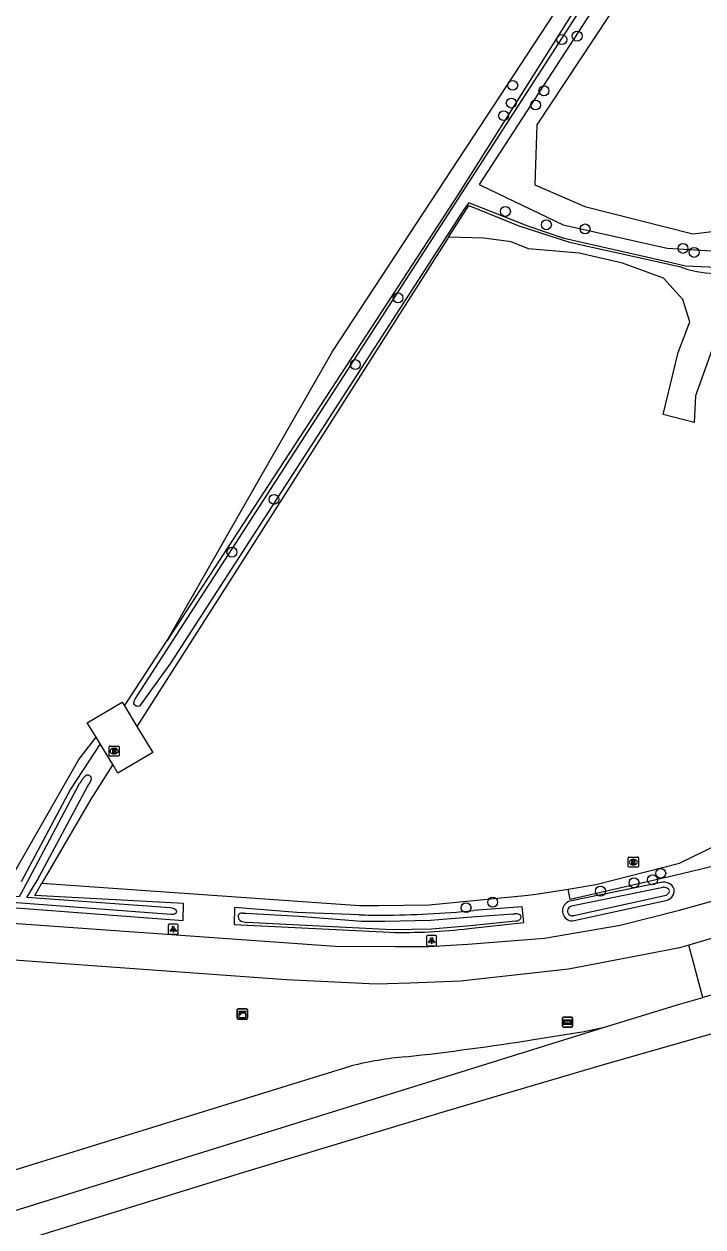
# Model space of a CAD drawing. Extents: x 162722 to 165099, y 384721 to 386283.
# Drawn here: x 164435.6 to 164502.3, y 385061.5 to 385179.6 of the extents above; entities that cross this region are included whole.
import ezdxf

# ---------------------------------------------------------------- set-up
doc = ezdxf.new("R2010")
doc.units = 0
for name, color, linetype in [('IMGEO_Boom', 7, 'Continuous'), ('IMGEO_Brandkraan', 7, 'Continuous'), ('IMGEO_Fietspad_gesloten', 7, 'Continuous'), ('IMGEO_Gemengd_bos', 7, 'Continuous'), ('IMGEO_Grasland_agrarisch', 7, 'Continuous'), ('IMGEO_Grasland_overig', 7, 'Continuous'), ('IMGEO_Groenvoorziening', 7, 'Continuous'), ('IMGEO_Kast', 7, 'Continuous'), ('IMGEO_Lichtpunt', 7, 'Continuous'), ('IMGEO_Rijbaan_lokaal_open', 7, 'Continuous'), ('IMGEO_Rijbaan_regionaal_gesloten', 7, 'Continuous'), ('IMGEO_Rioolput', 7, 'Continuous'), ('IMGEO_Voetpad_open', 7, 'Continuous'), ('IMGEO_Waterloop', 7, 'Continuous'), ('IMGEO_Wegwijzer', 7, 'Continuous')]:
    doc.layers.add(name, color=color, linetype=linetype)

msp = doc.modelspace()

# ---------------------------------------------------------------- linework, layer by layer
at = {"layer": 'IMGEO_Boom'}
for centre in [(164488.44, 385178.06), (164489.96, 385178.4), (164483.62, 385173.57), (164486.69, 385173.03), (164483.48, 385171.83), (164485.87, 385171.64), (164482.73, 385170.59), (164482.9, 385161.19), (164486.93, 385159.88), (164490.73, 385159.47), (164500.35, 385157.56), (164501.44, 385157.17), (164472.35, 385152.7), (164468.16, 385146.15), (164460.17, 385132.92), (164456.04, 385127.74), (164498.16, 385096.21), (164495.54, 385095.28), (164497.36, 385095.58), (164492.24, 385094.46), (164479.04, 385092.84), (164481.65, 385093.38)]:
    msp.add_circle(centre, 0.489, dxfattribs=at)
at = {"layer": 'IMGEO_Brandkraan'}
for p, q in [((164443.96, 385107.79), (164443.96, 385108.64)), ((164444.03, 385108.71), (164444.89, 385108.71)), ((164444.45, 385108.49), (164444.47, 385108.49)), ((164444.96, 385108.64), (164444.96, 385107.79)), ((164444.89, 385107.71), (164444.03, 385107.71)), ((164444.47, 385107.93), (164444.45, 385107.93))]:
    msp.add_line(p, q, dxfattribs=at)
for points in [[(164443.96, 385107.79), (164443.96, 385108.64)], [(164444.03, 385108.71), (164444.89, 385108.71)], [(164444.31, 385108.41), (164444.31, 385108.01), (164444.52, 385108.01)], [(164444.54, 385108.41), (164444.31, 385108.41)], [(164444.49, 385108.33), (164444.43, 385108.33), (164444.43, 385108.26)], [(164444.43, 385108.26), (164444.49, 385108.26)], [(164444.96, 385108.64), (164444.96, 385107.79)], [(164444.89, 385107.71), (164444.03, 385107.71)], [(164444.5, 385108.18), (164444.43, 385108.18), (164444.43, 385108.1)], [(164444.43, 385108.1), (164444.5, 385108.1)]]:
    msp.add_lwpolyline(points, dxfattribs=at)
for centre, radius, start, end in [((164444.04, 385108.64), 0.0765, 91.552, 178.448), ((164444.04, 385108.64), 0.0765, 91.552, 178.448), ((164444.49, 385108.29), 0.0379, 267.8285, 90.9355), ((164444.54, 385108.27), 0.145, 59.4692, 91.5367), ((164444.57, 385108.31), 0.0922, 285.5137, 58.1501), ((164444.88, 385108.64), 0.0765, 1.552, 88.448), ((164444.88, 385108.64), 0.0765, 1.552, 88.448), ((164444.04, 385107.79), 0.0765, 181.552, 268.448), ((164444.04, 385107.79), 0.0765, 181.552, 268.448), ((164444.5, 385108.14), 0.0404, 269.8759, 90.5077), ((164444.53, 385108.26), 0.251, 268.6676, 293.5347), ((164444.57, 385108.12), 0.105, 301.3115, 78.989), ((164444.88, 385107.79), 0.0765, 271.552, 358.448), ((164444.88, 385107.79), 0.0765, 271.552, 358.448)]:
    msp.add_arc(centre, radius, start, end, dxfattribs=at)
for centre, major_axis, ratio, start_param, end_param in [((164444.45, 385108.21), (-0.387, 0.002), 0.722429, 4.712389, 7.853982), ((164444.47, 385108.21), (-0.39, 0.002), 0.717154, 1.570796, 4.712389)]:
    msp.add_ellipse(centre, major_axis=major_axis, ratio=ratio, start_param=start_param, end_param=end_param, dxfattribs=at)
at = {"layer": 'IMGEO_Fietspad_gesloten'}
for points in [[(164427.55, 385091.82), (164466.18, 385089.05), (164472.1, 385089.03), (164475.35, 385089.02), (164479.2, 385089.25), (164486.74, 385089.84), (164494.18, 385091.11), (164500, 385092.58), (164511.04, 385095.66), (164514.1, 385096.54), (164524.13, 385099.28), (164531.23, 385101.23), (164540.12, 385103.54), (164546.15, 385105.23), (164548.75, 385106.01), (164555.19, 385108.1), (164561.73, 385110.36), (164564.58, 385111.67)], [(164555.66, 385104.75), (164550.14, 385102.97), (164542.09, 385100.75), (164513.7, 385092.94), (164500.93, 385089.15)], [(164500.93, 385089.15), (164500, 385088.89), (164496.63, 385088.23), (164489.09, 385086.79), (164478.49, 385085.61), (164473.51, 385085.43), (164470.22, 385085.32), (164461.35, 385085.77), (164423.75, 385088.46), (164416.4, 385088.48), (164409.85, 385087.95), (164405.54, 385087.47), (164401.28, 385086.6), (164397.12, 385085.36), (164395.86, 385084.9)]]:
    msp.add_lwpolyline(points, dxfattribs=at)
at = {"layer": 'IMGEO_Gemengd_bos'}
for points in [[(164489.07, 385094.67), (164491.8, 385095.1), (164500, 385097.2), (164504.3, 385099.32), (164506.32, 385099.9), (164513.71, 385102.12), (164549.87, 385109.36)], [(164550.38, 385108.09), (164503.52, 385096.96), (164499.42, 385095.98), (164489.28, 385093.65), (164489.07, 385094.67)]]:
    msp.add_lwpolyline(points, dxfattribs=at)
at = {"layer": 'IMGEO_Grasland_agrarisch'}
for points in [[(164531.22, 385243.44), (164531.74, 385241.6), (164526.83, 385233.31), (164498.73, 385188.95), (164485.98, 385169.69), (164485.8, 385163.8), (164490.72, 385161.68), (164501.32, 385159), (164509.3, 385159.94), (164521.77, 385179.53), (164552.25, 385227.42), (164554.01, 385226.33), (164522.73, 385177.12), (164516.97, 385168.04)], [(164477.31, 385158.65), (164457.03, 385126.82), (164446.71, 385110.62)], [(164445.49, 385112.64), (164449.68, 385119.07)], [(164444.33, 385106.88), (164442.17, 385103.49), (164437.36, 385095.23)], [(164437.36, 385095.23), (164468.58, 385093.05), (164470.43, 385093.07), (164475.41, 385093.11), (164485.15, 385094.06), (164486.11, 385094.21), (164489.07, 385094.67)]]:
    msp.add_lwpolyline(points, dxfattribs=at)
at = {"layer": 'IMGEO_Grasland_overig'}
for points in [[(164449.68, 385119.07), (164459.66, 385136.54), (164465.93, 385147.43), (164481.11, 385170.59), (164511.51, 385216.92), (164529.1, 385242.85)], [(164529.1, 385242.85), (164508.96, 385211.51), (164500, 385197.33), (164478.28, 385162.93), (164456.16, 385129.01), (164449.68, 385119.07)], [(164477.31, 385158.65), (164479.31, 385161.78), (164484.23, 385159.77), (164489.2, 385158.17), (164500, 385155.77), (164500.84, 385155.48), (164501.7, 385155.28), (164502.57, 385155.15), (164503.45, 385155.1), (164504.33, 385155.13), (164505.21, 385155.23)], [(164513.05, 385154.3), (164509.92, 385154.2), (164505.29, 385153.42), (164501.59, 385143.1), (164501.46, 385140.46), (164498.41, 385141.25), (164499.87, 385147.33), (164501.01, 385150.34), (164500.32, 385152.53), (164498.42, 385154.65), (164494.4, 385156.1), (164490.16, 385157.1), (164485.18, 385157.52), (164483.46, 385158.22), (164480.78, 385158.56), (164477.31, 385158.65)], [(164434.18, 385095.46), (164441, 385107.38), (164442.69, 385109.58)], [(164443.08, 385108.94), (164440.17, 385104.48), (164435.33, 385095.38)]]:
    msp.add_lwpolyline(points, dxfattribs=at)
at = {"layer": 'IMGEO_Groenvoorziening'}
for points in [[(164498.37, 385095.35), (164489.24, 385093.49)], [(164412.09, 385093.27), (164419.12, 385093.47), (164426.16, 385093.48), (164451.25, 385091.58), (164451.29, 385093.25), (164436.66, 385094.04), (164437.36, 385095.23)], [(164479.32, 385090.8), (164484.71, 385091.39), (164484.54, 385092.92)], [(164484.54, 385092.92), (164479.77, 385092.55)], [(164489.66, 385091.57), (164498.66, 385093.54)], [(164498.66, 385093.54), (164498.78, 385093.58), (164498.92, 385093.64)], [(164468.55, 385092.13), (164462.41, 385092.36), (164456.28, 385092.85), (164456.27, 385091.19), (164471.55, 385090.43)], [(164502.3, 385084.03), (164500.93, 385089.15)]]:
    msp.add_lwpolyline(points, dxfattribs=at)
for centre, radius, start, end in [((164498.41, 385094.07), 1.29, 49.333, 91.8551), ((164498.53, 385094.53), 0.973, 293.5833, 340.3014), ((164498.74, 385094.48), 0.76, 338.6209, 47.5779), ((164489.48, 385092.53), 0.967, 136.8737, 204.95), ((164489.79, 385092.14), 1.46, 111.917, 133.9239), ((164470.59, 385185.46), 93.35, 268.747, 270.1507), ((164470.56, 385188.13), 96.02, 270.1652, 275.502), ((164489.45, 385092.45), 0.906, 201.073, 283.477), ((164472.97, 385141.88), 51.47, 268.422, 277.0895)]:
    msp.add_arc(centre, radius, start, end, dxfattribs=at)
at = {"layer": 'IMGEO_Kast'}
for p, q in [((164456.56, 385081.97), (164456.56, 385082.82)), ((164456.56, 385082.82), (164456.56, 385081.97)), ((164456.64, 385082.9), (164457.48, 385082.9)), ((164457.48, 385082.9), (164456.64, 385082.9)), ((164457.56, 385082.83), (164457.56, 385081.98)), ((164457.56, 385081.98), (164457.56, 385082.83)), ((164457.49, 385081.9), (164456.65, 385081.9)), ((164456.65, 385081.9), (164457.49, 385081.9))]:
    msp.add_line(p, q, dxfattribs=at)
for points in [[(164456.76, 385082.69), (164457.36, 385082.69), (164457.36, 385082.6), (164456.76, 385082.6), (164456.76, 385082.69)], [(164456.76, 385082.52), (164457.36, 385082.52), (164457.36, 385082.03), (164456.76, 385082.03), (164456.76, 385082.52)]]:
    msp.add_lwpolyline(points, dxfattribs=at)
msp.add_circle((164456.84, 385082.36), 0.0377, dxfattribs=at)
for centre, start, end in [((164456.64, 385082.82), 92.4484, 184.2845), ((164456.64, 385082.82), 92.4484, 184.2845), ((164457.49, 385082.82), 2.4484, 94.2845), ((164457.49, 385082.82), 2.4484, 94.2845), ((164456.64, 385081.98), 182.4484, 274.2845), ((164456.64, 385081.98), 182.4484, 274.2845), ((164457.49, 385081.98), 272.4484, 4.2845), ((164457.49, 385081.98), 272.4484, 4.2845)]:
    msp.add_arc(centre, 0.0779, start, end, dxfattribs=at)
at = {"layer": 'IMGEO_Lichtpunt'}
for p, q in [((164449.77, 385091.13), (164449.77, 385090.32)), ((164449.77, 385091.13), (164449.77, 385090.32)), ((164450.67, 385091.23), (164449.87, 385091.23)), ((164450.67, 385091.23), (164449.87, 385091.23)), ((164450.77, 385090.32), (164450.77, 385091.13)), ((164450.77, 385090.32), (164450.77, 385091.13)), ((164449.87, 385090.23), (164450.67, 385090.23)), ((164449.87, 385090.23), (164450.67, 385090.23)), ((164475.16, 385090.01), (164475.16, 385089.2)), ((164475.16, 385090.01), (164475.16, 385089.2)), ((164476.06, 385090.1), (164475.25, 385090.1)), ((164476.06, 385090.1), (164475.25, 385090.1)), ((164476.15, 385089.2), (164476.15, 385090.01)), ((164476.15, 385089.2), (164476.15, 385090.01)), ((164475.25, 385089.1), (164476.06, 385089.1)), ((164475.25, 385089.1), (164476.06, 385089.1))]:
    msp.add_line(p, q, dxfattribs=at)
for points in [[(164450.15, 385090.79), (164450.18, 385090.77), (164450, 385090.5), (164449.96, 385090.53), (164450.15, 385090.79)], [(164450.25, 385090.75), (164450.29, 385090.75), (164450.29, 385090.42), (164450.25, 385090.42), (164450.25, 385090.75)], [(164450.36, 385090.77), (164450.4, 385090.79), (164450.58, 385090.53), (164450.54, 385090.5), (164450.36, 385090.77)], [(164475.53, 385089.67), (164475.57, 385089.64), (164475.38, 385089.38), (164475.34, 385089.41), (164475.53, 385089.67)], [(164475.63, 385089.62), (164475.68, 385089.62), (164475.68, 385089.3), (164475.63, 385089.3), (164475.63, 385089.62)], [(164475.74, 385089.64), (164475.78, 385089.67), (164475.97, 385089.41), (164475.93, 385089.38), (164475.74, 385089.64)]]:
    msp.add_lwpolyline(points, dxfattribs=at)
for centre in [(164450.27, 385090.93), (164475.66, 385089.8)]:
    msp.add_circle(centre, 0.0994, dxfattribs=at)
for centre, start, end in [((164449.87, 385091.13), 90, 180), ((164449.87, 385091.13), 90, 180), ((164450.67, 385091.13), 0, 90), ((164450.67, 385091.13), 0, 90), ((164449.87, 385090.32), 180, 270), ((164449.87, 385090.32), 180, 270), ((164450.67, 385090.32), 270, 0), ((164450.67, 385090.32), 270, 360), ((164475.25, 385090.01), 90, 180), ((164475.25, 385090.01), 90, 180), ((164476.06, 385090.01), 0, 90), ((164476.06, 385090.01), 0, 90), ((164475.25, 385089.2), 180, 270), ((164475.25, 385089.2), 180, 270), ((164476.06, 385089.2), 270, 0), ((164476.06, 385089.2), 270, 360)]:
    msp.add_arc(centre, 0.0946, start, end, dxfattribs=at)
at = {"layer": 'IMGEO_Rijbaan_lokaal_open'}
for points in [[(164485.68, 385079.89), (164490.65, 385080.68), (164492.63, 385081.1)], [(164408.44, 385066.26), (164422.42, 385063.31), (164427.28, 385064.81), (164429.6, 385065.53), (164467.75, 385077.3)]]:
    msp.add_lwpolyline(points, dxfattribs=at)
for centre, radius, start, end in [((164442.43, 385355.2), 278.69, 276.3194, 278.9278), ((164476.79, 385040.26), 38.13, 95.5444, 103.7165)]:
    msp.add_arc(centre, radius, start, end, dxfattribs=at)
at = {"layer": 'IMGEO_Rijbaan_regionaal_gesloten'}
for points in [[(164567.78, 385098.14), (164541.95, 385091.26), (164511.56, 385082.86), (164492.64, 385077.43), (164476.98, 385072.82), (164457.59, 385066.98), (164438.07, 385060.94), (164422.97, 385056.11), (164407.27, 385050.93), (164384.53, 385043.32), (164369.31, 385038.04), (164348.78, 385030.78), (164334.91, 385025.82), (164323.86, 385021.71), (164309.26, 385016.25), (164297.07, 385011.61), (164282.07, 385005.86), (164264.32, 384998.78), (164263.33, 384998.39)], [(164544.44, 385095.48), (164537.49, 385093.62), (164531.74, 385092.08), (164526.45, 385090.65), (164518.2, 385088.33), (164502.3, 385084.03)], [(164492.63, 385081.1), (164500, 385083.38), (164502.3, 385084.03)], [(164408.48, 385055.03), (164408.5, 385054.96), (164408.8, 385055.07), (164477.09, 385076.28), (164492.63, 385081.1)]]:
    msp.add_lwpolyline(points, dxfattribs=at)
at = {"layer": 'IMGEO_Rioolput'}
for p, q in [((164494.97, 385096.89), (164494.97, 385097.74)), ((164495.04, 385097.81), (164495.9, 385097.81)), ((164495.97, 385097.74), (164495.97, 385096.89)), ((164495.9, 385096.81), (164495.04, 385096.81)), ((164495.48, 385097.03), (164495.45, 385097.03)), ((164495.46, 385097.59), (164495.48, 385097.59))]:
    msp.add_line(p, q, dxfattribs=at)
for points in [[(164494.97, 385096.89), (164494.97, 385097.74)], [(164495.04, 385097.81), (164495.9, 385097.81)], [(164495.97, 385097.74), (164495.97, 385096.89)], [(164495.9, 385096.81), (164495.04, 385096.81)], [(164495.56, 385097.51), (164495.3, 385097.51), (164495.3, 385097.11)], [(164495.3, 385097.11), (164495.43, 385097.11), (164495.43, 385097.28), (164495.44, 385097.28)], [(164495.48, 385097.43), (164495.43, 385097.43), (164495.43, 385097.35)], [(164495.43, 385097.35), (164495.48, 385097.35)], [(164495.49, 385097.25), (164495.56, 385097.11), (164495.7, 385097.11), (164495.63, 385097.24)]]:
    msp.add_lwpolyline(points, dxfattribs=at)
for centre, radius, start, end in [((164495.04, 385097.74), 0.0765, 91.552, 178.448), ((164495.04, 385097.74), 0.0765, 91.552, 178.448), ((164495.89, 385097.74), 0.0765, 1.552, 88.448), ((164495.89, 385097.74), 0.0765, 1.552, 88.448), ((164495.04, 385096.89), 0.0765, 181.552, 268.448), ((164495.04, 385096.89), 0.0765, 181.552, 268.448), ((164495.44, 385097.22), 0.0533, 26.0293, 88.6989), ((164495.49, 385097.34), 0.0964, 77.0061, 93.1865), ((164495.47, 385097.54), 0.19, 274.7715, 282.9687), ((164495.5, 385097.39), 0.0378, 276.6634, 79.6772), ((164495.56, 385097.4), 0.109, 350.3612, 89.416), ((164495.55, 385097.4), 0.112, 277.5842, 350.9817), ((164495.54, 385097.19), 0.108, 29.5134, 73.7905), ((164495.89, 385096.89), 0.0765, 271.552, 358.448), ((164495.89, 385096.89), 0.0765, 271.552, 358.448)]:
    msp.add_arc(centre, radius, start, end, dxfattribs=at)
for centre, major_axis, ratio, start_param, end_param in [((164495.46, 385097.31), (-0.387, 0.002), 0.722429, 4.712389, 7.853982), ((164495.48, 385097.31), (-0.39, 0.002), 0.717154, 1.570796, 4.712389)]:
    msp.add_ellipse(centre, major_axis=major_axis, ratio=ratio, start_param=start_param, end_param=end_param, dxfattribs=at)
at = {"layer": 'IMGEO_Voetpad_open'}
for points in [[(164442.69, 385109.58), (164441.83, 385111), (164445.26, 385113.02), (164445.49, 385112.64)], [(164445.49, 385112.64), (164446.71, 385110.62)], [(164446.71, 385110.62), (164448.27, 385108.07), (164444.83, 385106.05), (164444.33, 385106.88)], [(164443.08, 385108.94), (164442.69, 385109.58)], [(164444.33, 385106.88), (164443.08, 385108.94)]]:
    msp.add_lwpolyline(points, dxfattribs=at)
at = {"layer": 'IMGEO_Waterloop'}
for points in [[(164530.49, 385240.82), (164490.91, 385180.09), (164480.32, 385163.83)], [(164505.25, 385155.62), (164500.61, 385155.83), (164499.22, 385156.15), (164488.67, 385158.53), (164485.19, 385159.7), (164479.3, 385162.02), (164478.87, 385161.47), (164450, 385116.84), (164446.97, 385112.63), (164446.74, 385112.58), (164446.63, 385112.62), (164446.48, 385112.74), (164446.41, 385112.86), (164446.43, 385113.09), (164446.5, 385113.28), (164528.15, 385239.6)], [(164480.32, 385163.83), (164480.51, 385163.74), (164488.58, 385159.87), (164498.8, 385157.59), (164503.73, 385157.28), (164504.44, 385157.3)], [(164441.04, 385105.01), (164435.79, 385095.13), (164435.14, 385093.92), (164425.13, 385094.64), (164419.28, 385094.73), (164413.44, 385094.46), (164407.64, 385093.81), (164401.37, 385092.63), (164395.04, 385091.14), (164389.16, 385089.12), (164386.52, 385088.31), (164383.96, 385087.35), (164369.19, 385082.3), (164343.71, 385073.58)], [(164450.16, 385092.79), (164449.96, 385092.82), (164435.9, 385093.84), (164436.91, 385095.5), (164441.84, 385104.75), (164441.98, 385104.93), (164442.1, 385105.12), (164442.18, 385105.29), (164442.23, 385105.46), (164442.21, 385105.62), (164442.16, 385105.71), (164441.96, 385105.85), (164441.79, 385105.84), (164441.63, 385105.75)], [(164489.21, 385092.91), (164489.31, 385092.97), (164489.41, 385093.02), (164498.39, 385094.86)], [(164498.99, 385094.54), (164498.99, 385094.39), (164498.93, 385094.27), (164498.87, 385094.2), (164498.79, 385094.13), (164498.71, 385094.04), (164489.61, 385092.05)], [(164343.79, 385073.17), (164394.11, 385090.29), (164400, 385091.87), (164405.99, 385093.04), (164412.05, 385093.79), (164419.12, 385093.99), (164426.18, 385094), (164450.05, 385092.2), (164450.16, 385092.2)], [(164450.47, 385092.26), (164450.56, 385092.34), (164450.61, 385092.45), (164450.6, 385092.51), (164450.55, 385092.59)], [(164456.64, 385091.97), (164456.68, 385092.14), (164456.74, 385092.21)], [(164457.14, 385092.31), (164457.28, 385092.31), (164457.41, 385092.29), (164462.6, 385092), (164468.75, 385091.53), (164471.05, 385091.51), (164475.54, 385091.63), (164480.01, 385091.96), (164483.68, 385092.24)], [(164483.68, 385092.24), (164483.79, 385092.25)], [(164489.06, 385092.31), (164489.03, 385092.43), (164489.02, 385092.54)], [(164489.61, 385092.05), (164489.49, 385092.04)], [(164483.9, 385091.53), (164479.49, 385091.05), (164475.64, 385090.72), (164471.77, 385090.68), (164457.47, 385091.39)]]:
    msp.add_lwpolyline(points, dxfattribs=at)
for centre, radius, start, end in [((164446.22, 385101.74), 6.12, 142.0674, 147.6988), ((164442.67, 385104.5), 1.63, 129.806, 141.8546), ((164498.38, 385093.89), 0.968, 64.3913, 89.2693), ((164498.63, 385094.42), 0.387, 18.8425, 63.4191), ((164489.44, 385092.56), 0.424, 122.8202, 181.8416), ((164450.03, 385092.04), 0.762, 46.325, 79.8454), ((164450.17, 385092.92), 0.725, 269.1407, 294.2626), ((164457.17, 385092), 0.53, 183.1322, 244.5998), ((164457.12, 385091.62), 0.695, 87.5274, 122.477), ((164483.86, 385091.11), 1.14, 68.8268, 93.4845), ((164484.08, 385091.95), 0.365, 299.2126, 352.633), ((164484.17, 385091.92), 0.275, 357.9876, 68.994), ((164489.44, 385092.44), 0.405, 199.3047, 277.1855), ((164457.57, 385092.98), 1.59, 246.6581, 266.293), ((164483.78, 385092.62), 1.1, 276.6494, 296.1297)]:
    msp.add_arc(centre, radius, start, end, dxfattribs=at)
at = {"layer": 'IMGEO_Wegwijzer'}
for p, q in [((164488.52, 385081.21), (164488.52, 385082)), ((164488.52, 385082), (164488.52, 385081.21)), ((164488.62, 385082.1), (164489.41, 385082.1)), ((164489.41, 385082.1), (164488.62, 385082.1)), ((164489.41, 385081.11), (164488.62, 385081.11)), ((164488.62, 385081.11), (164489.41, 385081.11)), ((164489.51, 385082), (164489.51, 385081.21)), ((164489.51, 385081.21), (164489.51, 385082))]:
    msp.add_line(p, q, dxfattribs=at)
for points in [[(164488.62, 385081.84), (164489.41, 385081.84), (164489.41, 385081.37), (164488.62, 385081.37), (164488.62, 385081.84)], [(164488.69, 385081.69), (164488.69, 385081.6), (164488.69, 385081.52), (164489.1, 385081.52), (164489.1, 385081.44), (164489.35, 385081.6), (164489.1, 385081.77), (164489.1, 385081.69), (164488.69, 385081.69)]]:
    msp.add_lwpolyline(points, dxfattribs=at)
for centre, start, end in [((164488.62, 385082), 90, 180), ((164488.62, 385082), 90, 180), ((164488.62, 385081.21), 180, 270), ((164488.62, 385081.21), 180, 270), ((164489.41, 385082), 0, 90), ((164489.41, 385082), 360, 90), ((164489.41, 385081.21), 270, 0), ((164489.41, 385081.21), 270, 0)]:
    msp.add_arc(centre, 0.1, start, end, dxfattribs=at)

doc.saveas('drawing.dxf')
